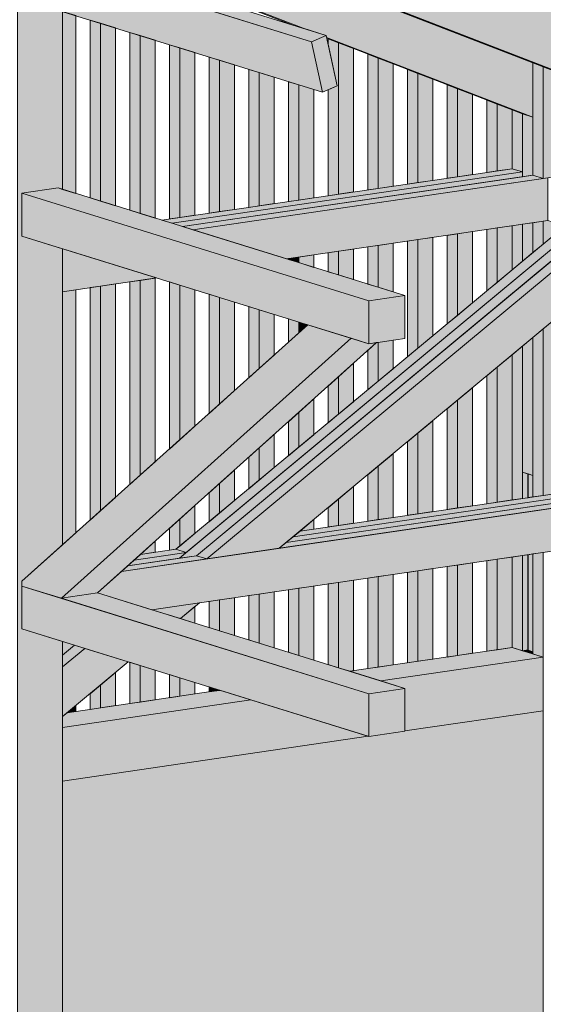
# Model space of a CAD drawing. Header units: millimetres. Extents: x 0 to 1517, y -116 to 725.
# Tile 336 of 501: x 1134 to 1153, y 364 to 400. Entities that reach past the tile are written whole.
import ezdxf

# ---------------------------------------------------------------- set-up
doc = ezdxf.new("R2010")
doc.units = ezdxf.units.MM
doc.layers.add('Ech.1_75', color=7, linetype='Continuous')

msp = doc.modelspace()

# ---------------------------------------------------------------- hatches: boundary and pattern name
at = {"layer": 'Ech.1_75', "linetype": 'Continuous', "lineweight": 5, "true_color": 0xe0d1b3, "transparency": 33554687}
for points in [[(1144.701, 399.197), (1095.62, 414.44), (1095.087, 414.204), (1144.168, 398.961), (1144.701, 399.197)], [(1144.168, 398.961), (1131.142, 403.006), (1131.542, 401.169), (1144.568, 397.124), (1144.168, 398.961)]]:
    msp.add_hatch(color=254, dxfattribs=at).paths.add_polyline_path(points)
at = {"layer": 'Ech.1_75', "linetype": 'Continuous', "lineweight": 5, "true_color": 0xd4c4b3, "transparency": 33554687}
for points in [[(1142.294, 403.784), (1135.088, 406.022), (1135.088, 404.865), (1158.661, 395.747), (1160.421, 397.209), (1142.432, 404.167), (1142.294, 403.784)], [(1143.855, 399.46), (1144.701, 399.197), (1144.716, 399.127), (1152.24, 396.217), (1152.24, 398.202), (1140.041, 402.92), (1137.649, 401.86), (1143.855, 399.46)], [(1158.284, 395.864), (1158.661, 395.747), (1140.076, 402.936), (1140.041, 402.92), (1158.284, 395.864)], [(1143.478, 399.577), (1143.855, 399.46), (1137.649, 401.86), (1137.614, 401.845), (1143.478, 399.577)], [(1151.862, 396.334), (1152.24, 396.217), (1144.716, 399.127), (1144.723, 399.095), (1151.862, 396.334)], [(1139.081, 392.343), (1151.862, 394.217), (1151.485, 394.334), (1138.703, 392.46), (1139.081, 392.343)], [(1139.458, 392.226), (1151.862, 394.044), (1151.862, 394.217), (1139.081, 392.343), (1139.458, 392.226)], [(1139.836, 392.108), (1152.617, 393.982), (1152.24, 394.1), (1139.458, 392.226), (1139.836, 392.108)], [(1152.782, 394.007), (1139.836, 392.108), (1143.255, 391.046), (1152.782, 392.443), (1152.782, 394.007)], [(1135.088, 391.412), (1135.098, 391.414), (1135.088, 391.417), (1135.088, 391.412)], [(1135.088, 389.849), (1138.517, 390.352), (1135.098, 391.414), (1135.088, 391.412), (1135.088, 389.849)], [(1179.21, 385.799), (1137.236, 379.644), (1136.361, 378.859), (1138.343, 378.243), (1179.21, 384.236), (1179.21, 385.799)], [(1142.989, 380.488), (1179.045, 385.775), (1178.668, 385.892), (1143.242, 380.697), (1142.989, 380.488)], [(1178.29, 386.009), (1143.494, 380.907), (1143.242, 380.697), (1178.29, 385.837), (1178.29, 386.009)], [(1177.913, 386.126), (1143.746, 381.116), (1143.494, 380.907), (1178.29, 386.009), (1177.913, 386.126)], [(1139.219, 380.453), (1137.925, 380.263), (1137.695, 380.057), (1139.597, 380.335), (1139.219, 380.453)], [(1137.236, 379.644), (1140.352, 380.101), (1139.974, 380.218), (1137.466, 379.85), (1137.236, 379.644)], [(1137.466, 379.85), (1139.345, 380.126), (1139.597, 380.335), (1137.695, 380.057), (1137.466, 379.85)]]:
    msp.add_hatch(color=9, dxfattribs=at).paths.add_polyline_path(points)
at = {"layer": 'Ech.1_75', "linetype": 'Continuous', "lineweight": 5, "true_color": 0xe0c8b3, "transparency": 33554687}
for points in [[(1133.44, 319.037), (1135.089, 319.278), (1135.088, 377.088), (1133.605, 377.549), (1133.605, 379.284), (1135.088, 380.615), (1135.088, 391.417), (1133.605, 391.877), (1133.605, 393.44), (1134.924, 393.634), (1135.088, 393.583), (1135.088, 400.068), (1133.44, 400.58), (1133.44, 319.037)], [(1152.24, 394.1), (1152.617, 393.982), (1152.617, 398.056), (1152.24, 398.202), (1152.24, 394.1)], [(1152.617, 393.982), (1154.266, 394.224), (1154.266, 397.418), (1152.617, 398.056), (1152.617, 393.982)], [(1151.485, 394.334), (1151.862, 394.217), (1151.862, 396.334), (1151.485, 396.48), (1151.485, 394.334)], [(1151.862, 392.309), (1151.485, 392.253), (1151.485, 390.645), (1151.862, 390.959), (1151.862, 392.309)], [(1152.617, 392.419), (1152.24, 392.364), (1152.24, 391.273), (1152.617, 391.586), (1152.617, 392.419)], [(1152.782, 392.443), (1152.617, 392.419), (1152.617, 391.586), (1153.413, 392.248), (1152.782, 392.443)], [(1152.617, 382.417), (1154.266, 382.659), (1154.266, 389.858), (1152.617, 388.489), (1152.617, 382.417)], [(1152.24, 382.362), (1152.617, 382.417), (1152.617, 388.489), (1152.24, 388.175), (1152.24, 382.362)], [(1151.485, 382.251), (1151.862, 382.307), (1151.862, 387.861), (1151.485, 387.547), (1151.485, 382.251)], [(1151.862, 382.307), (1152.05, 382.334), (1152.05, 383.207), (1151.862, 383.266), (1151.862, 382.307)], [(1151.862, 380.226), (1151.485, 380.17), (1151.485, 376.87), (1151.862, 376.753), (1151.862, 380.226)], [(1152.05, 380.253), (1151.862, 380.226), (1151.862, 376.753), (1152.05, 376.78), (1152.05, 380.253)], [(1152.617, 380.336), (1152.24, 380.281), (1152.24, 376.636), (1152.617, 376.518), (1152.617, 380.336)]]:
    msp.add_hatch(color=9, dxfattribs=at).paths.add_polyline_path(points)
at = {"layer": 'Ech.1_75', "linetype": 'Continuous', "lineweight": 5, "true_color": 0xeaddd7, "transparency": 33554687}
for points in [[(1135.569, 399.919), (1135.088, 400.068), (1135.088, 393.583), (1135.569, 393.434), (1135.569, 399.919)], [(1136.466, 399.64), (1136.089, 399.757), (1136.089, 393.272), (1136.466, 393.155), (1136.466, 399.64)], [(1137.016, 399.469), (1136.466, 399.64), (1136.466, 393.155), (1137.016, 392.984), (1137.016, 399.469)], [(1143.323, 399.625), (1143.478, 399.577), (1143.323, 399.637), (1143.323, 399.625)], [(1137.913, 399.191), (1137.535, 399.308), (1137.535, 392.823), (1137.913, 392.705), (1137.913, 399.191)], [(1137.913, 392.705), (1138.462, 392.535), (1138.462, 399.02), (1137.913, 399.191), (1137.913, 392.705)], [(1144.77, 393.35), (1145.148, 393.405), (1145.148, 398.931), (1144.77, 399.077), (1144.77, 398.879), (1145.101, 397.36), (1144.77, 397.214), (1144.77, 393.35)], [(1138.982, 392.501), (1139.36, 392.556), (1139.36, 398.741), (1138.982, 398.859), (1138.982, 392.501)], [(1139.36, 392.556), (1139.909, 392.637), (1139.909, 398.571), (1139.36, 398.741), (1139.36, 392.556)], [(1145.148, 393.405), (1145.697, 393.486), (1145.697, 398.719), (1145.148, 398.931), (1145.148, 393.405)], [(1140.429, 392.713), (1140.807, 392.769), (1140.807, 398.292), (1140.429, 398.409), (1140.429, 392.713)], [(1146.217, 393.562), (1146.594, 393.617), (1146.594, 398.371), (1146.217, 398.518), (1146.217, 393.562)], [(1146.594, 393.617), (1147.144, 393.698), (1147.144, 398.159), (1146.594, 398.371), (1146.594, 393.617)], [(1140.807, 392.769), (1141.356, 392.849), (1141.356, 398.121), (1140.807, 398.292), (1140.807, 392.769)], [(1141.876, 392.925), (1142.254, 392.981), (1142.254, 397.843), (1141.876, 397.96), (1141.876, 392.925)], [(1142.254, 392.981), (1142.803, 393.061), (1142.803, 397.672), (1142.254, 397.843), (1142.254, 392.981)], [(1147.664, 393.774), (1148.041, 393.829), (1148.041, 397.812), (1147.664, 397.958), (1147.664, 393.774)], [(1148.041, 393.829), (1148.591, 393.91), (1148.591, 397.599), (1148.041, 397.812), (1148.041, 393.829)], [(1143.323, 393.137), (1143.701, 393.193), (1143.701, 397.393), (1143.323, 397.511), (1143.323, 393.137)], [(1143.701, 393.193), (1144.25, 393.273), (1144.25, 397.223), (1143.701, 397.393), (1143.701, 393.193)], [(1149.111, 393.986), (1149.488, 394.041), (1149.488, 397.252), (1149.111, 397.398), (1149.111, 393.986)], [(1149.488, 394.041), (1150.038, 394.122), (1150.038, 397.04), (1149.488, 397.252), (1149.488, 394.041)], [(1150.558, 394.198), (1150.935, 394.254), (1150.935, 396.693), (1150.558, 396.839), (1150.558, 394.198)], [(1150.935, 394.254), (1151.485, 394.334), (1151.485, 396.48), (1150.935, 396.693), (1150.935, 394.254)], [(1151.485, 392.253), (1150.935, 392.173), (1150.935, 390.189), (1151.485, 390.645), (1151.485, 392.253)], [(1149.488, 391.96), (1149.111, 391.905), (1149.111, 388.673), (1149.488, 388.986), (1149.488, 391.96)], [(1150.038, 392.041), (1149.488, 391.96), (1149.488, 388.986), (1150.038, 389.443), (1150.038, 392.041)], [(1150.935, 392.173), (1150.558, 392.117), (1150.558, 389.875), (1150.935, 390.189), (1150.935, 392.173)], [(1146.594, 391.536), (1146.217, 391.481), (1146.217, 390.126), (1146.594, 390.009), (1146.594, 391.536)], [(1147.144, 391.617), (1146.594, 391.536), (1146.594, 390.009), (1147.144, 389.839), (1147.144, 391.617)], [(1148.041, 391.748), (1147.664, 391.693), (1147.664, 387.47), (1148.041, 387.784), (1148.041, 391.748)], [(1148.591, 391.829), (1148.041, 391.748), (1148.041, 387.784), (1148.591, 388.24), (1148.591, 391.829)], [(1144.25, 391.192), (1143.701, 391.112), (1143.701, 390.908), (1144.25, 390.737), (1144.25, 391.192)], [(1145.148, 391.324), (1144.77, 391.269), (1144.77, 390.576), (1145.148, 390.459), (1145.148, 391.324)], [(1145.697, 391.405), (1145.148, 391.324), (1145.148, 390.459), (1145.697, 390.288), (1145.697, 391.405)], [(1143.701, 391.112), (1143.323, 391.056), (1143.323, 391.025), (1143.701, 390.908), (1143.701, 391.112)], [(1137.016, 390.132), (1136.466, 390.051), (1136.466, 381.852), (1137.016, 382.345), (1137.016, 390.132)], [(1137.913, 390.263), (1137.535, 390.208), (1137.535, 382.811), (1137.913, 383.15), (1137.913, 390.263)], [(1138.462, 390.344), (1137.913, 390.263), (1137.913, 383.15), (1138.462, 383.643), (1138.462, 390.344)], [(1139.36, 390.09), (1138.982, 390.207), (1138.982, 384.11), (1139.36, 384.449), (1139.36, 390.09)], [(1135.569, 389.919), (1135.088, 389.849), (1135.088, 380.615), (1135.569, 381.046), (1135.569, 389.919)], [(1136.466, 390.051), (1136.089, 389.996), (1136.089, 381.513), (1136.466, 381.852), (1136.466, 390.051)], [(1139.909, 389.919), (1139.36, 390.09), (1139.36, 384.449), (1139.909, 384.942), (1139.909, 389.919)], [(1140.807, 389.641), (1140.429, 389.758), (1140.429, 385.408), (1140.807, 385.747), (1140.807, 389.641)], [(1141.356, 389.47), (1140.807, 389.641), (1140.807, 385.747), (1141.356, 386.24), (1141.356, 389.47)], [(1142.254, 389.191), (1141.876, 389.308), (1141.876, 386.707), (1142.254, 387.045), (1142.254, 389.191)], [(1142.803, 389.021), (1142.254, 389.191), (1142.254, 387.045), (1142.803, 387.539), (1142.803, 389.021)], [(1143.701, 388.742), (1143.323, 388.859), (1143.323, 388.005), (1143.701, 388.344), (1143.701, 388.742)], [(1144.03, 388.64), (1143.701, 388.742), (1143.701, 388.344), (1144.03, 388.64)], [(1146.594, 387.999), (1146.537, 387.991), (1146.217, 387.704), (1146.217, 386.268), (1146.594, 386.582), (1146.594, 387.999)], [(1147.144, 388.08), (1146.594, 387.999), (1146.594, 386.582), (1147.144, 387.038), (1147.144, 388.08)], [(1145.148, 385.379), (1145.697, 385.836), (1145.697, 387.237), (1145.148, 386.744), (1145.148, 385.379)], [(1150.935, 382.171), (1151.485, 382.251), (1151.485, 387.547), (1150.935, 387.091), (1150.935, 382.171)], [(1150.558, 382.115), (1150.935, 382.171), (1150.935, 387.091), (1150.558, 386.777), (1150.558, 382.115)], [(1144.77, 385.065), (1145.148, 385.379), (1145.148, 386.744), (1144.77, 386.405), (1144.77, 385.065)], [(1149.488, 381.958), (1150.038, 382.039), (1150.038, 386.345), (1149.488, 385.888), (1149.488, 381.958)], [(1143.701, 384.177), (1144.25, 384.633), (1144.25, 385.939), (1143.701, 385.446), (1143.701, 384.177)], [(1149.111, 381.903), (1149.488, 381.958), (1149.488, 385.888), (1149.111, 385.575), (1149.111, 381.903)], [(1143.323, 383.863), (1143.701, 384.177), (1143.701, 385.446), (1143.323, 385.107), (1143.323, 383.863)], [(1148.041, 381.746), (1148.591, 381.827), (1148.591, 385.143), (1148.041, 384.686), (1148.041, 381.746)], [(1142.254, 382.974), (1142.803, 383.431), (1142.803, 384.64), (1142.254, 384.147), (1142.254, 382.974)], [(1147.664, 381.691), (1148.041, 381.746), (1148.041, 384.686), (1147.664, 384.372), (1147.664, 381.691)], [(1141.876, 382.661), (1142.254, 382.974), (1142.254, 384.147), (1141.876, 383.808), (1141.876, 382.661)], [(1146.594, 381.534), (1147.144, 381.615), (1147.144, 383.94), (1146.594, 383.484), (1146.594, 381.534)], [(1140.807, 381.772), (1141.356, 382.229), (1141.356, 383.342), (1140.807, 382.849), (1140.807, 381.772)], [(1146.217, 381.479), (1146.594, 381.534), (1146.594, 383.484), (1146.217, 383.17), (1146.217, 381.479)], [(1140.429, 381.458), (1140.807, 381.772), (1140.807, 382.849), (1140.429, 382.51), (1140.429, 381.458)], [(1145.148, 381.322), (1145.697, 381.403), (1145.697, 382.738), (1145.148, 382.281), (1145.148, 381.322)], [(1144.77, 381.267), (1145.148, 381.322), (1145.148, 382.281), (1144.77, 381.967), (1144.77, 381.267)], [(1139.36, 380.57), (1139.909, 381.026), (1139.909, 382.043), (1139.36, 381.55), (1139.36, 380.57)], [(1138.982, 380.418), (1139.219, 380.453), (1139.36, 380.57), (1139.36, 381.55), (1138.982, 381.212), (1138.982, 380.418)], [(1143.746, 381.116), (1144.25, 381.19), (1144.25, 381.535), (1143.746, 381.116)], [(1137.925, 380.263), (1138.462, 380.342), (1138.462, 380.745), (1137.925, 380.263)], [(1150.558, 376.734), (1150.935, 376.789), (1150.935, 380.09), (1150.558, 380.034), (1150.558, 376.734)], [(1150.935, 376.789), (1151.485, 376.87), (1151.485, 380.17), (1150.935, 380.09), (1150.935, 376.789)], [(1148.591, 379.746), (1148.041, 379.665), (1148.041, 376.365), (1148.591, 376.446), (1148.591, 379.746)], [(1149.488, 379.878), (1149.111, 379.822), (1149.111, 376.522), (1149.488, 376.577), (1149.488, 379.878)], [(1150.038, 379.958), (1149.488, 379.878), (1149.488, 376.577), (1150.038, 376.658), (1150.038, 379.958)], [(1145.697, 379.322), (1145.148, 379.241), (1145.148, 376.13), (1145.561, 376.001), (1145.697, 376.021), (1145.697, 379.322)], [(1146.594, 379.453), (1146.217, 379.398), (1146.217, 376.098), (1146.594, 376.153), (1146.594, 379.453)], [(1146.594, 376.153), (1147.144, 376.234), (1147.144, 379.534), (1146.594, 379.453), (1146.594, 376.153)], [(1147.664, 376.31), (1148.041, 376.365), (1148.041, 379.665), (1147.664, 379.61), (1147.664, 376.31)], [(1143.701, 379.029), (1143.323, 378.973), (1143.323, 376.696), (1143.701, 376.579), (1143.701, 379.029)], [(1144.25, 379.109), (1143.701, 379.029), (1143.701, 376.579), (1144.25, 376.408), (1144.25, 379.109)], [(1145.148, 379.241), (1144.77, 379.186), (1144.77, 376.247), (1145.148, 376.13), (1145.148, 379.241)], [(1140.807, 378.605), (1140.429, 378.549), (1140.429, 377.595), (1140.807, 377.478), (1140.807, 378.605)], [(1141.356, 378.685), (1140.807, 378.605), (1140.807, 377.478), (1141.356, 377.307), (1141.356, 378.685)], [(1142.254, 378.817), (1141.876, 378.761), (1141.876, 377.146), (1142.254, 377.028), (1142.254, 378.817)], [(1142.803, 378.897), (1142.254, 378.817), (1142.254, 377.028), (1142.803, 376.858), (1142.803, 378.897)], [(1139.381, 377.921), (1139.909, 377.757), (1139.909, 378.359), (1139.381, 377.921)], [(1135.525, 376.952), (1135.088, 377.088), (1135.088, 376.589), (1135.525, 376.952)], [(1137.535, 374.825), (1137.913, 374.88), (1137.913, 376.211), (1137.535, 376.328), (1137.535, 374.825)], [(1137.913, 374.88), (1138.462, 374.961), (1138.462, 376.04), (1137.913, 376.211), (1137.913, 374.88)], [(1136.466, 374.668), (1137.016, 374.748), (1137.016, 375.954), (1136.466, 375.498), (1136.466, 374.668)], [(1138.982, 375.037), (1139.36, 375.092), (1139.36, 375.761), (1138.982, 375.878), (1138.982, 375.037)], [(1139.36, 375.092), (1139.909, 375.173), (1139.909, 375.591), (1139.36, 375.761), (1139.36, 375.092)], [(1136.089, 374.612), (1136.466, 374.668), (1136.466, 375.498), (1136.089, 375.184), (1136.089, 374.612)], [(1140.429, 375.249), (1140.807, 375.304), (1140.807, 375.312), (1140.429, 375.429), (1140.429, 375.249)], [(1140.807, 375.304), (1140.823, 375.307), (1140.807, 375.312), (1140.807, 375.304)], [(1135.253, 374.49), (1135.569, 374.536), (1135.569, 374.752), (1135.253, 374.49)]]:
    msp.add_hatch(color=254, dxfattribs=at).paths.add_polyline_path(points)
at = {"layer": 'Ech.1_75', "linetype": 'Continuous', "lineweight": 5, "true_color": 0xc1a466, "transparency": 33554687}
msp.add_hatch(color=33, dxfattribs=at).paths.add_polyline_path([(1144.701, 399.197), (1144.168, 398.961), (1144.568, 397.124), (1145.101, 397.36), (1144.701, 399.197)])
at = {"layer": 'Ech.1_75', "linetype": 'Continuous', "lineweight": 5, "true_color": 0xe0d9d1, "transparency": 33554687}
for points in [[(1160.798, 397.092), (1160.421, 397.209), (1139.974, 380.218), (1140.352, 380.101), (1160.798, 397.092)], [(1140.352, 380.101), (1142.989, 380.488), (1162.28, 396.519), (1160.798, 397.092), (1140.352, 380.101)], [(1139.219, 380.453), (1139.597, 380.335), (1158.284, 395.864), (1157.93, 396.001), (1139.219, 380.453)], [(1139.345, 380.126), (1139.974, 380.218), (1158.661, 395.747), (1158.284, 395.864), (1139.345, 380.126)], [(1145.61, 388.149), (1144.03, 388.64), (1133.605, 379.284), (1133.605, 379.112), (1135.042, 378.665), (1145.61, 388.149)], [(1146.537, 387.991), (1146.253, 387.949), (1145.61, 388.149), (1135.042, 378.665), (1136.361, 378.859), (1146.537, 387.991)], [(1140.076, 378.497), (1138.343, 378.243), (1139.381, 377.921), (1140.076, 378.497)], [(1135.903, 376.835), (1135.525, 376.952), (1135.088, 376.589), (1135.088, 376.158), (1135.903, 376.835)], [(1137.484, 376.344), (1135.903, 376.835), (1135.088, 376.158), (1135.088, 374.353), (1137.484, 376.344)]]:
    msp.add_hatch(color=254, dxfattribs=at).paths.add_polyline_path(points)
at = {"layer": 'Ech.1_75', "linetype": 'Continuous', "lineweight": 5, "true_color": 0xf7d1b3, "transparency": 33554687}
for points in [[(1151.862, 394.044), (1152.24, 394.1), (1152.24, 396.217), (1151.862, 396.334), (1151.862, 394.044)], [(1152.24, 392.364), (1151.862, 392.309), (1151.862, 390.959), (1152.24, 391.273), (1152.24, 392.364)], [(1151.862, 383.266), (1152.24, 383.149), (1152.24, 388.175), (1151.862, 387.861), (1151.862, 383.266)]]:
    msp.add_hatch(color=254, dxfattribs=at).paths.add_polyline_path(points)
at = {"layer": 'Ech.1_75', "linetype": 'Continuous', "lineweight": 5, "true_color": 0xe3bbbb, "transparency": 33554687}
for points in [[(1134.924, 393.634), (1133.605, 393.44), (1146.253, 389.512), (1147.571, 389.706), (1134.924, 393.634)], [(1133.605, 391.877), (1146.253, 387.949), (1146.253, 389.512), (1133.605, 393.44), (1133.605, 391.877)], [(1133.605, 377.549), (1146.253, 373.62), (1146.253, 375.184), (1133.605, 379.112), (1133.605, 377.549)], [(1136.361, 378.859), (1135.042, 378.665), (1146.253, 375.184), (1147.571, 375.377), (1136.361, 378.859)]]:
    msp.add_hatch(color=9, dxfattribs=at).paths.add_polyline_path(points)
at = {"layer": 'Ech.1_75', "linetype": 'Continuous', "lineweight": 5, "true_color": 0xc77676, "transparency": 33554687}
for points in [[(1146.253, 387.949), (1147.571, 388.143), (1147.571, 389.706), (1146.253, 389.512), (1146.253, 387.949)], [(1146.253, 373.62), (1147.571, 373.814), (1147.571, 375.377), (1146.253, 375.184), (1146.253, 373.62)]]:
    msp.add_hatch(color=23, dxfattribs=at).paths.add_polyline_path(points)
at = {"layer": 'Ech.1_75', "linetype": 'Continuous', "lineweight": 5, "true_color": 0xb3d6f7, "transparency": 33554687}
for points in [[(1152.05, 382.334), (1152.061, 382.336), (1152.061, 383.204), (1152.05, 383.207), (1152.05, 382.334)], [(1152.061, 382.336), (1152.24, 382.362), (1152.24, 383.149), (1152.061, 383.204), (1152.061, 382.336)], [(1152.061, 380.255), (1152.05, 380.253), (1152.05, 376.774), (1152.051, 376.773), (1152.051, 376.772), (1152.052, 376.771), (1152.053, 376.77), (1152.054, 376.769), (1152.056, 376.768), (1152.059, 376.767), (1152.061, 376.766), (1152.061, 380.255)], [(1152.24, 380.281), (1152.061, 380.255), (1152.061, 376.766), (1152.24, 376.711), (1152.24, 380.281)], [(1152.05, 376.78), (1151.862, 376.753), (1152.24, 376.636), (1152.24, 376.711), (1152.061, 376.766), (1152.059, 376.767), (1152.056, 376.768), (1152.054, 376.769), (1152.053, 376.77), (1152.052, 376.771), (1152.051, 376.772), (1152.051, 376.773), (1152.05, 376.774), (1152.05, 376.78)]]:
    msp.add_hatch(color=254, dxfattribs=at).paths.add_polyline_path(points)
at = {"layer": 'Ech.1_75', "linetype": 'Continuous', "lineweight": 5, "true_color": 0xf3f3f3, "transparency": 33554687}
for points in [[(1151.485, 376.87), (1145.561, 376.001), (1146.693, 375.65), (1152.617, 376.518), (1151.485, 376.87)], [(1147.571, 373.824), (1152.617, 374.564), (1152.617, 376.518), (1146.693, 375.65), (1147.571, 375.377), (1147.571, 373.824)], [(1140.823, 375.307), (1135.253, 374.49), (1135.088, 374.353), (1135.088, 373.948), (1141.956, 374.955), (1140.823, 375.307)], [(1135.088, 371.994), (1146.229, 373.628), (1141.956, 374.955), (1135.088, 373.948), (1135.088, 371.994)]]:
    msp.add_hatch(color=7, dxfattribs=at).paths.add_polyline_path(points)
at = {"layer": 'Ech.1_75', "linetype": 'Continuous', "lineweight": 5, "true_color": 0xfdfdfd, "transparency": 33554687}
msp.add_hatch(color=7, dxfattribs=at).paths.add_polyline_path([(1135.089, 331.231), (1152.617, 333.801), (1152.617, 374.564), (1147.571, 373.824), (1147.571, 373.814), (1146.253, 373.62), (1146.229, 373.628), (1135.088, 371.994), (1135.089, 331.231)])

# ---------------------------------------------------------------- linework, layer by layer
at = {"layer": 'Ech.1_75', "color": 7, "linetype": 'Continuous', "lineweight": 5}
for points in [[(1144.701, 399.197), (1095.62, 414.44), (1095.087, 414.204), (1144.168, 398.961), (1144.701, 399.197)], [(1142.294, 403.784), (1135.088, 406.022), (1135.088, 404.865), (1158.661, 395.747), (1160.421, 397.209), (1142.432, 404.167), (1142.294, 403.784)], [(1144.168, 398.961), (1131.142, 403.006), (1131.542, 401.169), (1144.568, 397.124), (1144.168, 398.961)], [(1143.855, 399.46), (1144.701, 399.197), (1144.716, 399.127), (1152.24, 396.217), (1152.24, 398.202), (1140.041, 402.92), (1137.649, 401.86), (1143.855, 399.46)], [(1158.284, 395.864), (1158.661, 395.747), (1140.076, 402.936), (1140.041, 402.92), (1158.284, 395.864)], [(1143.478, 399.577), (1143.855, 399.46), (1137.649, 401.86), (1137.614, 401.845), (1143.478, 399.577)], [(1133.44, 319.037), (1135.089, 319.278), (1135.088, 377.088), (1133.605, 377.549), (1133.605, 379.284), (1135.088, 380.615), (1135.088, 391.417), (1133.605, 391.877), (1133.605, 393.44), (1134.924, 393.634), (1135.088, 393.583), (1135.088, 400.068), (1133.44, 400.58), (1133.44, 319.037)], [(1135.569, 399.919), (1135.088, 400.068), (1135.088, 393.583), (1135.569, 393.434), (1135.569, 399.919)], [(1136.466, 399.64), (1136.089, 399.757), (1136.089, 393.272), (1136.466, 393.155), (1136.466, 399.64)], [(1137.016, 399.469), (1136.466, 399.64), (1136.466, 393.155), (1137.016, 392.984), (1137.016, 399.469)], [(1143.323, 399.625), (1143.478, 399.577), (1143.323, 399.637), (1143.323, 399.625)], [(1137.913, 399.191), (1137.535, 399.308), (1137.535, 392.823), (1137.913, 392.705), (1137.913, 399.191)], [(1137.913, 392.705), (1138.462, 392.535), (1138.462, 399.02), (1137.913, 399.191), (1137.913, 392.705)], [(1144.701, 399.197), (1144.168, 398.961), (1144.568, 397.124), (1145.101, 397.36), (1144.701, 399.197)], [(1151.862, 396.334), (1152.24, 396.217), (1144.716, 399.127), (1144.723, 399.095), (1151.862, 396.334)], [(1144.77, 393.35), (1145.148, 393.405), (1145.148, 398.931), (1144.77, 399.077), (1144.77, 398.879), (1145.101, 397.36), (1144.77, 397.214), (1144.77, 393.35)], [(1138.982, 392.501), (1139.36, 392.556), (1139.36, 398.741), (1138.982, 398.859), (1138.982, 392.501)], [(1139.36, 392.556), (1139.909, 392.637), (1139.909, 398.571), (1139.36, 398.741), (1139.36, 392.556)], [(1145.148, 393.405), (1145.697, 393.486), (1145.697, 398.719), (1145.148, 398.931), (1145.148, 393.405)], [(1140.429, 392.713), (1140.807, 392.769), (1140.807, 398.292), (1140.429, 398.409), (1140.429, 392.713)], [(1146.217, 393.562), (1146.594, 393.617), (1146.594, 398.371), (1146.217, 398.518), (1146.217, 393.562)], [(1146.594, 393.617), (1147.144, 393.698), (1147.144, 398.159), (1146.594, 398.371), (1146.594, 393.617)], [(1140.807, 392.769), (1141.356, 392.849), (1141.356, 398.121), (1140.807, 398.292), (1140.807, 392.769)], [(1152.24, 394.1), (1152.617, 393.982), (1152.617, 398.056), (1152.24, 398.202), (1152.24, 394.1)], [(1152.617, 393.982), (1154.266, 394.224), (1154.266, 397.418), (1152.617, 398.056), (1152.617, 393.982)], [(1141.876, 392.925), (1142.254, 392.981), (1142.254, 397.843), (1141.876, 397.96), (1141.876, 392.925)], [(1142.254, 392.981), (1142.803, 393.061), (1142.803, 397.672), (1142.254, 397.843), (1142.254, 392.981)], [(1147.664, 393.774), (1148.041, 393.829), (1148.041, 397.812), (1147.664, 397.958), (1147.664, 393.774)], [(1148.041, 393.829), (1148.591, 393.91), (1148.591, 397.599), (1148.041, 397.812), (1148.041, 393.829)], [(1143.323, 393.137), (1143.701, 393.193), (1143.701, 397.393), (1143.323, 397.511), (1143.323, 393.137)], [(1143.701, 393.193), (1144.25, 393.273), (1144.25, 397.223), (1143.701, 397.393), (1143.701, 393.193)], [(1149.111, 393.986), (1149.488, 394.041), (1149.488, 397.252), (1149.111, 397.398), (1149.111, 393.986)], [(1160.798, 397.092), (1160.421, 397.209), (1139.974, 380.218), (1140.352, 380.101), (1160.798, 397.092)], [(1140.352, 380.101), (1142.989, 380.488), (1162.28, 396.519), (1160.798, 397.092), (1140.352, 380.101)], [(1149.488, 394.041), (1150.038, 394.122), (1150.038, 397.04), (1149.488, 397.252), (1149.488, 394.041)], [(1150.558, 394.198), (1150.935, 394.254), (1150.935, 396.693), (1150.558, 396.839), (1150.558, 394.198)], [(1150.935, 394.254), (1151.485, 394.334), (1151.485, 396.48), (1150.935, 396.693), (1150.935, 394.254)], [(1151.485, 394.334), (1151.862, 394.217), (1151.862, 396.334), (1151.485, 396.48), (1151.485, 394.334)], [(1151.862, 394.044), (1152.24, 394.1), (1152.24, 396.217), (1151.862, 396.334), (1151.862, 394.044)], [(1139.219, 380.453), (1139.597, 380.335), (1158.284, 395.864), (1157.93, 396.001), (1139.219, 380.453)], [(1139.345, 380.126), (1139.974, 380.218), (1158.661, 395.747), (1158.284, 395.864), (1139.345, 380.126)], [(1139.081, 392.343), (1151.862, 394.217), (1151.485, 394.334), (1138.703, 392.46), (1139.081, 392.343)], [(1139.458, 392.226), (1151.862, 394.044), (1151.862, 394.217), (1139.081, 392.343), (1139.458, 392.226)], [(1139.836, 392.108), (1152.617, 393.982), (1152.24, 394.1), (1139.458, 392.226), (1139.836, 392.108)], [(1152.782, 394.007), (1139.836, 392.108), (1143.255, 391.046), (1152.782, 392.443), (1152.782, 394.007)], [(1134.924, 393.634), (1133.605, 393.44), (1146.253, 389.512), (1147.571, 389.706), (1134.924, 393.634)], [(1133.605, 391.877), (1146.253, 387.949), (1146.253, 389.512), (1133.605, 393.44), (1133.605, 391.877)], [(1151.485, 392.253), (1150.935, 392.173), (1150.935, 390.189), (1151.485, 390.645), (1151.485, 392.253)], [(1151.862, 392.309), (1151.485, 392.253), (1151.485, 390.645), (1151.862, 390.959), (1151.862, 392.309)], [(1152.24, 392.364), (1151.862, 392.309), (1151.862, 390.959), (1152.24, 391.273), (1152.24, 392.364)], [(1152.617, 392.419), (1152.24, 392.364), (1152.24, 391.273), (1152.617, 391.586), (1152.617, 392.419)], [(1152.782, 392.443), (1152.617, 392.419), (1152.617, 391.586), (1153.413, 392.248), (1152.782, 392.443)], [(1149.488, 391.96), (1149.111, 391.905), (1149.111, 388.673), (1149.488, 388.986), (1149.488, 391.96)], [(1150.038, 392.041), (1149.488, 391.96), (1149.488, 388.986), (1150.038, 389.443), (1150.038, 392.041)], [(1150.935, 392.173), (1150.558, 392.117), (1150.558, 389.875), (1150.935, 390.189), (1150.935, 392.173)], [(1146.594, 391.536), (1146.217, 391.481), (1146.217, 390.126), (1146.594, 390.009), (1146.594, 391.536)], [(1147.144, 391.617), (1146.594, 391.536), (1146.594, 390.009), (1147.144, 389.839), (1147.144, 391.617)], [(1148.041, 391.748), (1147.664, 391.693), (1147.664, 387.47), (1148.041, 387.784), (1148.041, 391.748)], [(1148.591, 391.829), (1148.041, 391.748), (1148.041, 387.784), (1148.591, 388.24), (1148.591, 391.829)], [(1135.088, 391.412), (1135.098, 391.414), (1135.088, 391.417), (1135.088, 391.412)], [(1135.088, 389.849), (1138.517, 390.352), (1135.098, 391.414), (1135.088, 391.412), (1135.088, 389.849)], [(1144.25, 391.192), (1143.701, 391.112), (1143.701, 390.908), (1144.25, 390.737), (1144.25, 391.192)], [(1145.148, 391.324), (1144.77, 391.269), (1144.77, 390.576), (1145.148, 390.459), (1145.148, 391.324)], [(1145.697, 391.405), (1145.148, 391.324), (1145.148, 390.459), (1145.697, 390.288), (1145.697, 391.405)], [(1143.701, 391.112), (1143.323, 391.056), (1143.323, 391.025), (1143.701, 390.908), (1143.701, 391.112)], [(1137.016, 390.132), (1136.466, 390.051), (1136.466, 381.852), (1137.016, 382.345), (1137.016, 390.132)], [(1137.913, 390.263), (1137.535, 390.208), (1137.535, 382.811), (1137.913, 383.15), (1137.913, 390.263)], [(1138.462, 390.344), (1137.913, 390.263), (1137.913, 383.15), (1138.462, 383.643), (1138.462, 390.344)], [(1139.36, 390.09), (1138.982, 390.207), (1138.982, 384.11), (1139.36, 384.449), (1139.36, 390.09)], [(1135.569, 389.919), (1135.088, 389.849), (1135.088, 380.615), (1135.569, 381.046), (1135.569, 389.919)], [(1136.466, 390.051), (1136.089, 389.996), (1136.089, 381.513), (1136.466, 381.852), (1136.466, 390.051)], [(1139.909, 389.919), (1139.36, 390.09), (1139.36, 384.449), (1139.909, 384.942), (1139.909, 389.919)], [(1140.807, 389.641), (1140.429, 389.758), (1140.429, 385.408), (1140.807, 385.747), (1140.807, 389.641)], [(1152.617, 382.417), (1154.266, 382.659), (1154.266, 389.858), (1152.617, 388.489), (1152.617, 382.417)], [(1141.356, 389.47), (1140.807, 389.641), (1140.807, 385.747), (1141.356, 386.24), (1141.356, 389.47)], [(1146.253, 387.949), (1147.571, 388.143), (1147.571, 389.706), (1146.253, 389.512), (1146.253, 387.949)], [(1142.254, 389.191), (1141.876, 389.308), (1141.876, 386.707), (1142.254, 387.045), (1142.254, 389.191)], [(1142.803, 389.021), (1142.254, 389.191), (1142.254, 387.045), (1142.803, 387.539), (1142.803, 389.021)], [(1143.701, 388.742), (1143.323, 388.859), (1143.323, 388.005), (1143.701, 388.344), (1143.701, 388.742)], [(1144.03, 388.64), (1143.701, 388.742), (1143.701, 388.344), (1144.03, 388.64)], [(1145.61, 388.149), (1144.03, 388.64), (1133.605, 379.284), (1133.605, 379.112), (1135.042, 378.665), (1145.61, 388.149)], [(1152.24, 382.362), (1152.617, 382.417), (1152.617, 388.489), (1152.24, 388.175), (1152.24, 382.362)], [(1146.537, 387.991), (1146.253, 387.949), (1145.61, 388.149), (1135.042, 378.665), (1136.361, 378.859), (1146.537, 387.991)], [(1146.594, 387.999), (1146.537, 387.991), (1146.217, 387.704), (1146.217, 386.268), (1146.594, 386.582), (1146.594, 387.999)], [(1147.144, 388.08), (1146.594, 387.999), (1146.594, 386.582), (1147.144, 387.038), (1147.144, 388.08)], [(1151.862, 383.266), (1152.24, 383.149), (1152.24, 388.175), (1151.862, 387.861), (1151.862, 383.266)], [(1151.485, 382.251), (1151.862, 382.307), (1151.862, 387.861), (1151.485, 387.547), (1151.485, 382.251)], [(1145.148, 385.379), (1145.697, 385.836), (1145.697, 387.237), (1145.148, 386.744), (1145.148, 385.379)], [(1150.935, 382.171), (1151.485, 382.251), (1151.485, 387.547), (1150.935, 387.091), (1150.935, 382.171)], [(1150.558, 382.115), (1150.935, 382.171), (1150.935, 387.091), (1150.558, 386.777), (1150.558, 382.115)], [(1144.77, 385.065), (1145.148, 385.379), (1145.148, 386.744), (1144.77, 386.405), (1144.77, 385.065)], [(1149.488, 381.958), (1150.038, 382.039), (1150.038, 386.345), (1149.488, 385.888), (1149.488, 381.958)], [(1179.21, 385.799), (1137.236, 379.644), (1136.361, 378.859), (1138.343, 378.243), (1179.21, 384.236), (1179.21, 385.799)], [(1142.989, 380.488), (1179.045, 385.775), (1178.668, 385.892), (1143.242, 380.697), (1142.989, 380.488)], [(1178.29, 386.009), (1143.494, 380.907), (1143.242, 380.697), (1178.29, 385.837), (1178.29, 386.009)], [(1177.913, 386.126), (1143.746, 381.116), (1143.494, 380.907), (1178.29, 386.009), (1177.913, 386.126)], [(1143.701, 384.177), (1144.25, 384.633), (1144.25, 385.939), (1143.701, 385.446), (1143.701, 384.177)], [(1149.111, 381.903), (1149.488, 381.958), (1149.488, 385.888), (1149.111, 385.575), (1149.111, 381.903)], [(1143.323, 383.863), (1143.701, 384.177), (1143.701, 385.446), (1143.323, 385.107), (1143.323, 383.863)], [(1148.041, 381.746), (1148.591, 381.827), (1148.591, 385.143), (1148.041, 384.686), (1148.041, 381.746)], [(1142.254, 382.974), (1142.803, 383.431), (1142.803, 384.64), (1142.254, 384.147), (1142.254, 382.974)], [(1147.664, 381.691), (1148.041, 381.746), (1148.041, 384.686), (1147.664, 384.372), (1147.664, 381.691)], [(1141.876, 382.661), (1142.254, 382.974), (1142.254, 384.147), (1141.876, 383.808), (1141.876, 382.661)], [(1146.594, 381.534), (1147.144, 381.615), (1147.144, 383.94), (1146.594, 383.484), (1146.594, 381.534)], [(1140.807, 381.772), (1141.356, 382.229), (1141.356, 383.342), (1140.807, 382.849), (1140.807, 381.772)], [(1146.217, 381.479), (1146.594, 381.534), (1146.594, 383.484), (1146.217, 383.17), (1146.217, 381.479)], [(1151.862, 382.307), (1152.05, 382.334), (1152.05, 383.207), (1151.862, 383.266), (1151.862, 382.307)], [(1152.05, 382.334), (1152.061, 382.336), (1152.061, 383.204), (1152.05, 383.207), (1152.05, 382.334)], [(1152.061, 382.336), (1152.24, 382.362), (1152.24, 383.149), (1152.061, 383.204), (1152.061, 382.336)], [(1140.429, 381.458), (1140.807, 381.772), (1140.807, 382.849), (1140.429, 382.51), (1140.429, 381.458)], [(1145.148, 381.322), (1145.697, 381.403), (1145.697, 382.738), (1145.148, 382.281), (1145.148, 381.322)], [(1144.77, 381.267), (1145.148, 381.322), (1145.148, 382.281), (1144.77, 381.967), (1144.77, 381.267)], [(1139.36, 380.57), (1139.909, 381.026), (1139.909, 382.043), (1139.36, 381.55), (1139.36, 380.57)], [(1138.982, 380.418), (1139.219, 380.453), (1139.36, 380.57), (1139.36, 381.55), (1138.982, 381.212), (1138.982, 380.418)], [(1143.746, 381.116), (1144.25, 381.19), (1144.25, 381.535), (1143.746, 381.116)], [(1139.219, 380.453), (1137.925, 380.263), (1137.695, 380.057), (1139.597, 380.335), (1139.219, 380.453)], [(1137.925, 380.263), (1138.462, 380.342), (1138.462, 380.745), (1137.925, 380.263)], [(1137.236, 379.644), (1140.352, 380.101), (1139.974, 380.218), (1137.466, 379.85), (1137.236, 379.644)], [(1137.466, 379.85), (1139.345, 380.126), (1139.597, 380.335), (1137.695, 380.057), (1137.466, 379.85)], [(1150.558, 376.734), (1150.935, 376.789), (1150.935, 380.09), (1150.558, 380.034), (1150.558, 376.734)], [(1150.935, 376.789), (1151.485, 376.87), (1151.485, 380.17), (1150.935, 380.09), (1150.935, 376.789)], [(1151.862, 380.226), (1151.485, 380.17), (1151.485, 376.87), (1151.862, 376.753), (1151.862, 380.226)], [(1152.05, 380.253), (1151.862, 380.226), (1151.862, 376.753), (1152.05, 376.78), (1152.05, 380.253)], [(1152.061, 380.255), (1152.05, 380.253), (1152.05, 376.774), (1152.051, 376.773), (1152.051, 376.772), (1152.052, 376.771), (1152.053, 376.77), (1152.054, 376.769), (1152.056, 376.768), (1152.059, 376.767), (1152.061, 376.766), (1152.061, 380.255)], [(1152.24, 380.281), (1152.061, 380.255), (1152.061, 376.766), (1152.24, 376.711), (1152.24, 380.281)], [(1152.617, 380.336), (1152.24, 380.281), (1152.24, 376.636), (1152.617, 376.518), (1152.617, 380.336)], [(1148.591, 379.746), (1148.041, 379.665), (1148.041, 376.365), (1148.591, 376.446), (1148.591, 379.746)], [(1149.488, 379.878), (1149.111, 379.822), (1149.111, 376.522), (1149.488, 376.577), (1149.488, 379.878)], [(1150.038, 379.958), (1149.488, 379.878), (1149.488, 376.577), (1150.038, 376.658), (1150.038, 379.958)], [(1145.697, 379.322), (1145.148, 379.241), (1145.148, 376.13), (1145.561, 376.001), (1145.697, 376.021), (1145.697, 379.322)], [(1146.594, 379.453), (1146.217, 379.398), (1146.217, 376.098), (1146.594, 376.153), (1146.594, 379.453)], [(1146.594, 376.153), (1147.144, 376.234), (1147.144, 379.534), (1146.594, 379.453), (1146.594, 376.153)], [(1147.664, 376.31), (1148.041, 376.365), (1148.041, 379.665), (1147.664, 379.61), (1147.664, 376.31)], [(1133.605, 377.549), (1146.253, 373.62), (1146.253, 375.184), (1133.605, 379.112), (1133.605, 377.549)], [(1143.701, 379.029), (1143.323, 378.973), (1143.323, 376.696), (1143.701, 376.579), (1143.701, 379.029)], [(1144.25, 379.109), (1143.701, 379.029), (1143.701, 376.579), (1144.25, 376.408), (1144.25, 379.109)], [(1145.148, 379.241), (1144.77, 379.186), (1144.77, 376.247), (1145.148, 376.13), (1145.148, 379.241)], [(1136.361, 378.859), (1135.042, 378.665), (1146.253, 375.184), (1147.571, 375.377), (1136.361, 378.859)], [(1140.807, 378.605), (1140.429, 378.549), (1140.429, 377.595), (1140.807, 377.478), (1140.807, 378.605)], [(1141.356, 378.685), (1140.807, 378.605), (1140.807, 377.478), (1141.356, 377.307), (1141.356, 378.685)], [(1142.254, 378.817), (1141.876, 378.761), (1141.876, 377.146), (1142.254, 377.028), (1142.254, 378.817)], [(1142.803, 378.897), (1142.254, 378.817), (1142.254, 377.028), (1142.803, 376.858), (1142.803, 378.897)], [(1140.076, 378.497), (1138.343, 378.243), (1139.381, 377.921), (1140.076, 378.497)], [(1139.381, 377.921), (1139.909, 377.757), (1139.909, 378.359), (1139.381, 377.921)], [(1135.525, 376.952), (1135.088, 377.088), (1135.088, 376.589), (1135.525, 376.952)], [(1135.903, 376.835), (1135.525, 376.952), (1135.088, 376.589), (1135.088, 376.158), (1135.903, 376.835)], [(1137.484, 376.344), (1135.903, 376.835), (1135.088, 376.158), (1135.088, 374.353), (1137.484, 376.344)], [(1151.485, 376.87), (1145.561, 376.001), (1146.693, 375.65), (1152.617, 376.518), (1151.485, 376.87)], [(1147.571, 373.824), (1152.617, 374.564), (1152.617, 376.518), (1146.693, 375.65), (1147.571, 375.377), (1147.571, 373.824)], [(1152.05, 376.78), (1151.862, 376.753), (1152.24, 376.636), (1152.24, 376.711), (1152.061, 376.766), (1152.059, 376.767), (1152.056, 376.768), (1152.054, 376.769), (1152.053, 376.77), (1152.052, 376.771), (1152.051, 376.772), (1152.051, 376.773), (1152.05, 376.774), (1152.05, 376.78)], [(1137.535, 374.825), (1137.913, 374.88), (1137.913, 376.211), (1137.535, 376.328), (1137.535, 374.825)], [(1137.913, 374.88), (1138.462, 374.961), (1138.462, 376.04), (1137.913, 376.211), (1137.913, 374.88)], [(1136.466, 374.668), (1137.016, 374.748), (1137.016, 375.954), (1136.466, 375.498), (1136.466, 374.668)], [(1138.982, 375.037), (1139.36, 375.092), (1139.36, 375.761), (1138.982, 375.878), (1138.982, 375.037)], [(1139.36, 375.092), (1139.909, 375.173), (1139.909, 375.591), (1139.36, 375.761), (1139.36, 375.092)], [(1136.089, 374.612), (1136.466, 374.668), (1136.466, 375.498), (1136.089, 375.184), (1136.089, 374.612)], [(1140.429, 375.249), (1140.807, 375.304), (1140.807, 375.312), (1140.429, 375.429), (1140.429, 375.249)], [(1146.253, 373.62), (1147.571, 373.814), (1147.571, 375.377), (1146.253, 375.184), (1146.253, 373.62)], [(1140.823, 375.307), (1135.253, 374.49), (1135.088, 374.353), (1135.088, 373.948), (1141.956, 374.955), (1140.823, 375.307)], [(1140.807, 375.304), (1140.823, 375.307), (1140.807, 375.312), (1140.807, 375.304)], [(1135.088, 371.994), (1146.229, 373.628), (1141.956, 374.955), (1135.088, 373.948), (1135.088, 371.994)], [(1135.253, 374.49), (1135.569, 374.536), (1135.569, 374.752), (1135.253, 374.49)], [(1135.089, 331.231), (1152.617, 333.801), (1152.617, 374.564), (1147.571, 373.824), (1147.571, 373.814), (1146.253, 373.62), (1146.229, 373.628), (1135.088, 371.994), (1135.089, 331.231)]]:
    msp.add_lwpolyline(points, close=True, dxfattribs=at)

doc.saveas('drawing.dxf')
